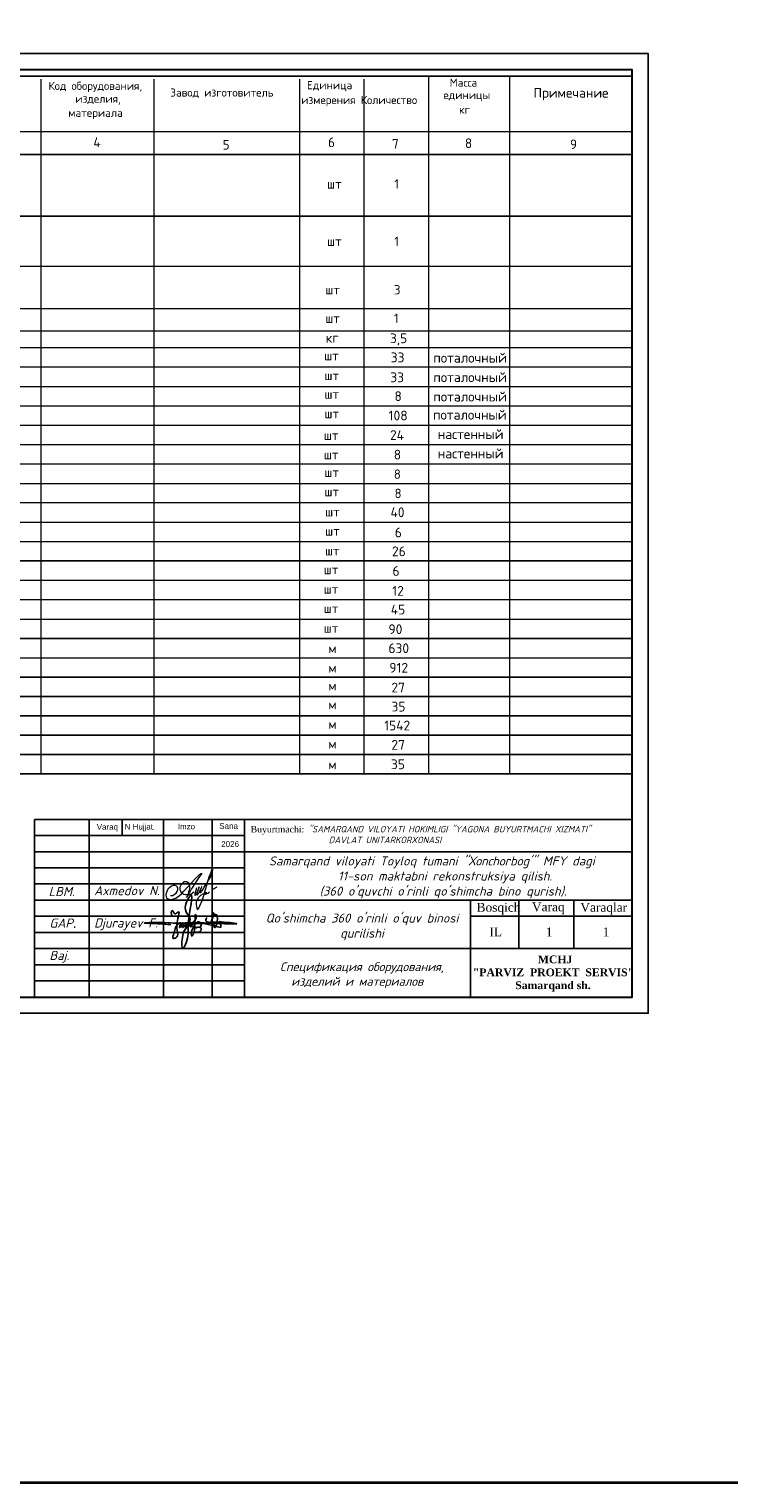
# Model space of a CAD drawing. Header units: millimetres. Extents: x 1114507 to 93926427, y 174473 to 817039.
# Tile 479 of 483: x 2352579 to 2374244, y 741235 to 786230. Entities that reach past the tile are written whole.
import ezdxf

# ---------------------------------------------------------------- set-up
doc = ezdxf.new("R2010")
doc.units = ezdxf.units.MM
doc.linetypes.add('ACAD_ISO02W100', pattern=[15, 12, -3])
for name, color, linetype in [('(002) Рамка', 7, 'Continuous'), ('PDF13_Geometry', 7, 'Continuous'), ('PDF13_Text', 7, 'Continuous'), ('PDF2_Text', 7, 'Continuous')]:
    doc.layers.add(name, color=color, linetype=linetype)
doc.layers.add('Ф А С А Д', color=250, linetype='Continuous', lineweight=15)
doc.styles.add('arial', font='arial.ttf', dxfattribs={"height": 300})
doc.styles.add('PDF ISOCPEUR', font='isocpeur.TTF')
doc.styles.get("Standard").update_dxf_attribs({"font": 'isocpeui.ttf'})
doc.styles.add('WMF-Times New Roman0', font='times.ttf')
doc.styles.add('стиль1', font='isocpeui.ttf', dxfattribs={"height": 300})
doc.styles.add('Суннат', font='ariali.ttf', dxfattribs={"height": 250})

# ---------------------------------------------------------------- blocks, each defined once
blk = doc.blocks.new('dhyjfyuk')
at = {"style": 'WMF-Times New Roman0'}
for s, insert, char_height, width, attachment_point in [('\\pi924.63548;{\\fISOCPEUR|b0|i1|c0|p34;Samarqand viloyati Toyloq tumani "\\fISOCPEUR|b0|i1|c204|p34;Хо\\fISOCPEUR|b0|i1|c0|p34;n\\fISOCPEUR|b0|i1|c204|p34;с\\fISOCPEUR|b0|i1|c0|p34;h\\fISOCPEUR|b0|i1|c204|p34;о\\fISOCPEUR|b0|i1|c0|p34;rb\\fISOCPEUR|b0|i1|c204|p34;о\\fISOCPEUR|b0|i1|c0|p34;g\'" \\fISOCPEUR|b0|i1|c204|p34;М\\fISOCPEUR|b0|i1|c0|p34;FY dagi 11-son \\P\\pi16770.62033;maktabni rekonstruksiya qilish. \\P\\pi11200.3173;(360 o\'quvchi o\'rinli qo\'shimcha bino qurish).}', (4415422, -1193420), 1400, 60812.6, 4), ('\\pi12888.864;{\\fTimes New Roman|b1|i0|c204|p18;\\C0;MCHJ\\P\\pi2815.884;\\C1;"PARVIZ  PROEKT  SERVIS"\\C0;\\P\\pi9383.364;Samarqand sh.\\C256; }', (4448452, -1205594), 1200, 29788.7, 1)]:
    blk.add_mtext(s, dxfattribs=dict(at, insert=insert, char_height=char_height, width=width, attachment_point=attachment_point))
blk = doc.blocks.new('rgsxhy')
at = {"color": 5}
for points in [[(30159764, 9369979), (30160729, 9371976), (30160134, 9373086), (30160845, 9375073), (30160529, 9371279), (30160336, 9368855), (30159821, 9367832), (30159766, 9369571), (30165013, 9370643)], [(30158109, 9371020), (30157190, 9371107), (30154479, 9371260), (30157795, 9371310), (30158983, 9371230), (30160506, 9371280), (30167135, 9371184), (30164561, 9371384), (30162918, 9371683), (30163073, 9372004)], [(30158318, 9372237), (30158292, 9372259), (30158313, 9372993), (30158693, 9372536), (30159097, 9372756), (30158930, 9370820), (30158827, 9369247), (30158463, 9369143), (30158559, 9369856), (30159235, 9371184), (30159510, 9371288), (30159540, 9370947), (30159450, 9370679), (30159339, 9370650), (30159361, 9370924), (30159747, 9371281), (30159933, 9371214), (30159918, 9370984), (30159866, 9370709), (30159740, 9370650), (30159740, 9370910), (30160119, 9371295), (30160364, 9371221), (30160282, 9370791), (30160134, 9370702), (30160156, 9370902), (30160253, 9371169), (30160416, 9371266), (30160624, 9371251), (30160631, 9370947), (30160520, 9370739), (30160416, 9370746), (30160527, 9370999), (30160698, 9371199), (30160869, 9371251), (30161010, 9371117), (30161025, 9370828), (30160854, 9370717), (30160832, 9370976), (30160958, 9371184), (30161196, 9371429), (30161627, 9371986), (30161567, 9372349), (30161322, 9370056), (30161196, 9369744), (30161032, 9369450), (30160943, 9369915), (30161107, 9370464), (30161478, 9371132), (30161961, 9371429), (30162250, 9371221), (30162198, 9370761), (30161687, 9370666), (30161515, 9370590), (30161433, 9370590), (30162154, 9370635), (30162280, 9370516), (30162243, 9370197), (30162028, 9370012), (30161575, 9370012), (30161352, 9370012), (30161322, 9370071)], [(30163692, 9371398), (30163961, 9372626), (30163708, 9372145), (30164262, 9372436), (30164117, 9370650), (30164117, 9371236), (30164841, 9371318), (30164871, 9371483), (30164848, 9371138), (30165028, 9371176), (30165036, 9371416), (30165013, 9370643)]]:
    blk.add_spline(points, degree=3, dxfattribs=at)
blk = doc.blocks.new('rthtrh')
at = {"color": 5}
for p, q in [((1363834, 521118), (1363842, 521141)), ((1363834, 521086), (1363834, 521118)), ((1363834, 521056), (1363834, 521086)), ((1363840, 521035), (1363834, 521056)), ((1363845, 521017), (1363840, 521035)), ((1363842, 521141), (1363854, 521167)), ((1363865, 520990), (1363845, 521017)), ((1363854, 521167), (1363868, 521192)), ((1363882, 520966), (1363865, 520990)), ((1363868, 521192), (1363889, 521219)), ((1363895, 520959), (1363882, 520966)), ((1363889, 521219), (1363907, 521234)), ((1363917, 520946), (1363895, 520959)), ((1363907, 521234), (1363927, 521243)), ((1363927, 521243), (1363940, 521249)), ((1363940, 521249), (1363965, 521249)), ((1363965, 521249), (1363988, 521244)), ((1363988, 521244), (1364013, 521227)), ((1364013, 521227), (1364030, 521204)), ((1364017, 520962), (1364016, 520946)), ((1364026, 520997), (1364017, 520962)), ((1364037, 521043), (1364026, 520997)), ((1364030, 521204), (1364039, 521185)), ((1364044, 521090), (1364037, 521043)), ((1364039, 521185), (1364046, 521147)), ((1364046, 521147), (1364044, 521090)), ((1364148, 520999), (1364075, 520948)), ((1364568, 521050), (1364689, 521123)), ((1363951, 520940), (1363917, 520946)), ((1363996, 520940), (1363951, 520940)), ((1364033, 520940), (1363996, 520940)), ((1364016, 520946), (1364016, 520940)), ((1364075, 520948), (1364033, 520940))]:
    blk.add_line(p, q, dxfattribs=at)
for points in [[(1363608, 520919), (1363661, 520924), (1363702, 520951), (1363738, 520975), (1363765, 521018), (1363780, 521059), (1363780, 521096), (1363765, 521122), (1363753, 521142), (1363714, 521156), (1363671, 521156), (1363631, 521136), (1363583, 521097), (1363555, 521074), (1363525, 521025), (1363511, 520984), (1363500, 520955), (1363500, 520930), (1363508, 520901), (1363515, 520870), (1363535, 520855), (1363555, 520841), (1363586, 520832), (1363613, 520832), (1363645, 520832), (1363675, 520843), (1363732, 520864), (1363761, 520883), (1363817, 520921), (1363863, 520963), (1363919, 521022), (1364179, 521312), (1364247, 521377), (1364282, 521405), (1364314, 521429), (1364336, 521443), (1364310, 521401), (1364279, 521361), (1364173, 521198), (1364133, 521139), (1364110, 521102), (1364087, 521068), (1364069, 521040), (1364047, 520995), (1364019, 520954), (1364007, 520925), (1363990, 520903), (1363970, 520879)], [(1364210, 521100), (1364186, 521015), (1364172, 520967), (1364172, 520940), (1364173, 520926), (1364179, 520925), (1364185, 520931), (1364202, 520956), (1364218, 520984), (1364240, 521027), (1364256, 521068), (1364272, 521125), (1364269, 521122), (1364225, 520990), (1364220, 520961), (1364220, 520944), (1364225, 520939), (1364232, 520939), (1364241, 520950), (1364248, 520960), (1364254, 520969), (1364260, 520978), (1364273, 520996), (1364281, 521008), (1364288, 521027), (1364309, 521073), (1364315, 521086), (1364332, 521126), (1364332, 521134), (1364327, 521134), (1364314, 521097), (1364294, 521040), (1364290, 521012), (1364293, 520997), (1364298, 520988), (1364308, 520988), (1364316, 520999), (1364326, 521014), (1364344, 521036), (1364351, 521047), (1364377, 521090), (1364389, 521112), (1364414, 521155), (1364449, 521203), (1364476, 521258), (1364523, 521332), (1364563, 521417), (1364583, 521493), (1364590, 521517), (1364590, 521527), (1364583, 521532), (1364571, 521532), (1364561, 521512), (1364541, 521459), (1364498, 521348), (1364434, 521131), (1364395, 520998), (1364377, 520936), (1364337, 520802), (1364282, 520678), (1364249, 520605), (1364238, 520588), (1364230, 520594), (1364226, 520615), (1364222, 520638), (1364214, 520663), (1364206, 520725), (1364206, 520774), (1364224, 520814), (1364265, 520883), (1364310, 520926), (1364364, 520959), (1364411, 520988), (1364432, 520996), (1364434, 520992), (1364431, 520979), (1364419, 520970), (1364414, 520960), (1364416, 520951), (1364423, 520951), (1364434, 520958), (1364443, 520964), (1364452, 520968), (1364474, 520975), (1364483, 520978), (1364492, 520986), (1364499, 520996), (1364503, 521002), (1364511, 521006), (1364511, 521006)]]:
    blk.add_lwpolyline(points, dxfattribs=at)

msp = doc.modelspace()

# ---------------------------------------------------------------- linework, layer by layer
for p, q in [((2352744.5, 761771.3, 0), (2352744.5, 756271.3, 0)), ((2352744.5, 761771.3, 0), (2352744.5, 756271.3, 0)), ((2352744.5, 761771.3, 0), (2352744.5, 756271.3, 0)), ((2371244.5, 761771.3, 0), (2352744.5, 761771.3, 0)), ((2354444.5, 761771.3, 0), (2354444.5, 756271.3, 0)), ((2354444.5, 761771.3, 0), (2354444.5, 756271.3, 0)), ((2355464.3, 761771.3, 0), (2355464.3, 761271.3, 0)), ((2356744.5, 761771.3, 0), (2356744.5, 756271.3, 0)), ((2358244.5, 761771.3, 0), (2358244.5, 756271.3, 0)), ((2359244.5, 761771.3, 0), (2359244.5, 756271.3, 0)), ((2371244.5, 756271.3, 0), (2371244.5, 761771.3, 0)), ((2371244.5, 761771.3, 0), (2371244.5, 756271.3, 0)), ((2359244.5, 761271.3, 0), (2352744.5, 761271.3, 0)), ((2359244.5, 760771.3, 0), (2352744.5, 760771.3, 0)), ((2359244.5, 760771.3, 0), (2371244.5, 760771.3, 0)), ((2359244.5, 760271.3, 0), (2352744.5, 760271.3, 0)), ((2359244.5, 759771.3, 0), (2352744.5, 759771.3, 0)), ((2352744.5, 759271.3, 0), (2371244.5, 759271.3, 0)), ((2366244.5, 756271.3, 0), (2366244.5, 759271.3, 0)), ((2367744.5, 757771.3, 0), (2367744.5, 759271.3, 0)), ((2369444.5, 757771.3, 0), (2369444.5, 759271.3, 0)), ((2352744.5, 758771.3, 0), (2359244.5, 758771.3, 0)), ((2366244.5, 758771.3, 0), (2371244.5, 758771.3, 0)), ((2352744.5, 758271.3, 0), (2359244.5, 758271.3, 0)), ((2352744.5, 757771.3, 0), (2371244.5, 757771.3, 0)), ((2352744.5, 757271.3, 0), (2359244.5, 757271.3, 0)), ((2352744.5, 756771.3, 0), (2359244.5, 756771.3, 0))]:
    msp.add_line(p, q)
at = {"color": 0, "lineweight": 35, "ltscale": 100}
msp.add_lwpolyline([(1114507.2, 817038.9), (2439942.4, 817038.9), (2439942.4, 741234.8), (1114507.2, 741234.8)], close=True, dxfattribs=at)
at = {"color": 5, "lineweight": 30, "elevation": 0}
msp.add_lwpolyline([(2331940.9, 756271.3), (2371244.5, 756271.3), (2371244.5, 784972), (2331940.9, 784972)], close=True, dxfattribs=at)
at = {"layer": 'Defpoints', "color": 3, "linetype": 'ByBlock', "elevation": 0}
msp.add_lwpolyline([(2329743.3, 755771.7), (2371744.2, 755771.7), (2371744.2, 785471.7), (2329743.3, 785471.7)], close=True, dxfattribs=at)
at = {"layer": 'PDF13_Geometry', "lineweight": 25, "elevation": 0}
for points in [[(2371244.5, 784777.2), (2367446.3, 784777.2), (2331940.9, 784777.2)], [(2362945.1, 784777.2), (2363944.5, 784777.2), (2363948.7, 784777.2)], [(2371244.5, 782863.3), (2371244.5, 762860)], [(2331940.9, 765569.3), (2371244.5, 765569.3)], [(2331940.9, 764972.2), (2371244.5, 764972.2)], [(2331940.9, 764375.2), (2371244.5, 764375.2)], [(2331940.9, 763778.1), (2371244.5, 763778.1)], [(2331940.9, 763181.1), (2371244.5, 763181.1)]]:
    msp.add_lwpolyline(points, dxfattribs=at)
at = {"layer": 'PDF13_Geometry', "lineweight": 18, "elevation": 0}
for points in [[(2364943.8, 784777.2), (2364943.8, 763181.1)], [(2367446.3, 784777.2), (2367446.3, 763181.1)], [(2352943.5, 784675.6), (2352943.5, 763181.1)], [(2356445.4, 784675.6), (2356445.4, 763181.1)], [(2360946.5, 784675.6), (2360946.5, 763181.1)], [(2362945.1, 784675.6), (2362945.1, 763181.1)], [(2331940.9, 783058.1), (2371244.5, 783058.1)], [(2331940.9, 782344.2), (2371244.5, 782344.2), (2331940.9, 782344.2)], [(2331940.9, 780444.2), (2371244.5, 780444.2), (2331940.9, 780444.2)], [(2331940.9, 778890.2), (2371244.5, 778890.2)], [(2331940.9, 777581.8), (2371244.5, 777581.8)], [(2331940.9, 776893.4), (2371244.5, 776893.4)], [(2331940.9, 776371.2), (2371244.5, 776371.2)], [(2331940.9, 775774.1), (2371244.5, 775774.1)], [(2331940.9, 775172.9), (2371244.5, 775172.9)], [(2331940.9, 774571.6), (2371244.5, 774571.6)], [(2331940.9, 773970.3), (2371244.5, 773970.3)], [(2331940.9, 773373.2), (2371244.5, 773373.2)], [(2331940.9, 772772), (2371244.5, 772772)], [(2331940.9, 772170.7), (2371244.5, 772170.7)], [(2331940.9, 771573.6), (2371244.5, 771573.6)], [(2331940.9, 770972.4), (2371244.5, 770972.4)], [(2331940.9, 770371.1), (2371244.5, 770371.1)], [(2331940.9, 769769.8), (2371244.5, 769769.8), (2331940.9, 769769.8), (2371244.5, 769769.8)], [(2331940.9, 769172.7), (2371244.5, 769172.7)], [(2331940.9, 768571.5), (2371244.5, 768571.5)], [(2331940.9, 767970.2), (2371244.5, 767970.2)], [(2371244.5, 767368.9), (2331940.9, 767368.9), (2371244.5, 767368.9)], [(2331940.9, 766771.8), (2371244.5, 766771.8)]]:
    msp.add_lwpolyline(points, dxfattribs=at)
msp.add_lwpolyline([(2371244.5, 766170.6), (2331940.9, 766170.6)], close=True, dxfattribs=at)

# ---------------------------------------------------------------- block references
at = {"layer": '(002) Рамка', "lineweight": 50, "xscale": 0.1999999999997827, "yscale": 0.1999999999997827, "zscale": 0.1999999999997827}
for p in [(321235.3, 998676.5, 0), (368239.9, 998676.5, 0), (424263, 998676.5, 0), (480286.3, 998676.5, 0), (536309.5, 998676.5, 0), (583309.2, 998676.5, 0), (641167.3, 998676.5, 0), (699025.3, 998676.5, 0), (756883.3, 998676.5, 0), (814741.3, 998676.5, 0), (872599.3, 998676.5, 0), (930457.3, 998676.5, 0), (988315.3, 998676.5, 0), (1046173.3, 998676.5, 0), (1104031.3, 998676.5, 0), (1161889.3, 998676.5, 0), (1219747.3, 998676.5, 0), (1288060.5, 998676.5, 0), (1335060.5, 998676.5, 0), (1382060.5, 998676.5, 0), (1429060.5, 998676.5, 0)]:
    msp.add_blockref('dhyjfyuk', p, dxfattribs=at)
at = {"lineweight": 9, "xscale": 0.2250350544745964, "yscale": 0.2250350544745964, "zscale": 0.2250350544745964}
msp.add_blockref('rgsxhy', (-4429667.6, -1350299.4, 0), dxfattribs=at)
at = {"layer": 'Ф А С А Д', "xscale": 1.33529119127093, "yscale": 1.33529119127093, "zscale": 1.33529119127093}
msp.add_blockref('rthtrh', (536145, 63832.2, 0), dxfattribs=at)

# ---------------------------------------------------------------- texts
at = {"color": 7, "linetype": 'Continuous', "insert": (2285444.7, 783986.4, 0), "char_height": 301.3768, "width": 20545.034, "attachment_point": 1, "line_spacing_factor": 1.2, "style": 'стиль1'}
msp.add_mtext('\\pi678.098;{\\C256;1  Заземление выполнить в соответствии с ПУЭ изд.7. \\P2  Для защиты людей от поражения электрическим током при  повреждении изоляции предусматривается зануление и повторное заземление. Согласно ПУЭ п. 1.7.46 и "Инструкции по заземлению и молниезащите" заземлению подлежат: \\P- металлические  конструкции  под электрооборудование;\\P- трубы электропроводки;\\P- металлические конструкции строительного и производственного назначения;\\P- другое оборудование, требующее заземления согласно инструкции фирмы-изготовителя.\\PДля зануления металлических корпусов стационарных и переносных  электроприемников, напряжением выше  42 В, включая кнопочные посты , предусматривается специальная отдельная жила кабелей (защитный РЕ-проводник).\\P3  Контур наружного защитного заземления выполняется путем укладки стальной полосы -40х4 мм в землю на глубине 1 м и на расстоянии 1 м от фундамента здания. У входов  в здание укладывают проводники на расстоянии 1 м и 2 м от заземлителя на глубину 1 м и 1,5 м соответственно и соединяют проводники с заземлителем. \\P4  Внутренний контур заземления в блочно-модульном здании проектных ТП предусмотрен заводом-изготовителем.\\P5  Магистраль внутреннего заземления подсоединяется не менее чем в двух местах к наружному контуру заземления. \\P6  Cоединения магистралей заземления выполняются при помощи сварки. Площадь поперечного сечения сварного шва не менее сечения соединяемых проводников.\\PИспользовать электроды типа Э42 по ГОСТ 9467-75.\\P7  Сварку выполнить по ГОСТ 5264-80.\\P8  Закладные детали в стенах  соединить с внутренним контуром заземления гибкой медной перемычкой не менее чем в двух местах. }', dxfattribs=at)
at = {"color": 7, "insert": (2310420.3, 783981.6, -1.9), "char_height": 221.01, "width": 9857.945, "attachment_point": 1}
msp.add_mtext('\\pi1283.86067;Принципиальная схема главной и дополнительной \\P\\pi2475.29952;систем уравнивания потенциалов', dxfattribs=at)
at = {"color": 0, "insert": (2009132.2, 765254.1), "char_height": 200, "width": 5434.652, "attachment_point": 1, "style": 'Суннат'}
msp.add_mtext('\\pi1694.65184;{\\fISOCPEUR|b0|i0|c204|p34;\\LВвод от солнечных панелей к \\fISOCPEUR|b0|i0|c0|p34;\\P\\pi3194.65184;\\fISOCPEUR|b0|i0|c204|p34;инвертор с крыши }', dxfattribs=at)
at = {"linetype": 'ACAD_ISO02W100', "lineweight": 5, "ltscale": 70, "char_height": 176.79, "attachment_point": 1, "style": 'arial'}
for s, insert in [('Varaq', (2354673.9, 761625.4, 0)), ('N Hujjat.', (2355536.6, 761632.1, 0)), ('Imzo', (2357183.1, 761639.1, 0)), ('Sana', (2358466.7, 761654.1, 0)), ('2026', (2358528.1, 761096.7, 0))]:
    msp.add_mtext(s, dxfattribs=dict(at, insert=insert))
at = {"style": 'WMF-Times New Roman0'}
for s, insert, char_height, width, attachment_point in [('Buyurtmachi:{\\fISOCPEUR|b0|i1|c204|p34; "SAMARQAND VILOYATI HOKIMLIGI "YAGONA\\fISOCPEUR|b0|i1|c0|p34; \\fISOCPEUR|b0|i1|c204|p34;BUYURTMACHI XIZMATI" \\fISOCPEUR|b0|i1|c0|p34;\\P                   \\fISOCPEUR|b0|i1|c204|p34;DAVLAT UNITARKORXONASI}', (2359437.5, 761300.6, 21081.1), 200, 11807.079, 4), ('\\pi924.6356;{\\fISOCPEUR|b0|i1|c0|p34;Samarqand viloyati Toyloq tumani "\\fISOCPEUR|b0|i1|c204|p34;Хо\\fISOCPEUR|b0|i1|c0|p34;n\\fISOCPEUR|b0|i1|c204|p34;с\\fISOCPEUR|b0|i1|c0|p34;h\\fISOCPEUR|b0|i1|c204|p34;о\\fISOCPEUR|b0|i1|c0|p34;rb\\fISOCPEUR|b0|i1|c204|p34;о\\fISOCPEUR|b0|i1|c0|p34;g\'" \\fISOCPEUR|b0|i1|c204|p34;М\\fISOCPEUR|b0|i1|c0|p34;FY dagi\\P            11-son maktabni rekonstruksiya qilish. \\P\\pi0;              (360 o\'quvchi o\'rinli qo\'shimcha bino qurish).}', (2359077.6, 759975, 0), 280, 25248.265, 4), ('{\\fISOCPEUR|b0|i1|c0|p34;Axmedov N.}', (2354591.8, 759707.1, 0), 282.857, 3416.244, 1), ("\\pt2436.8176;{\\fISOCPEUR|b0|i1|c0|p34;Qo'shimcha 360 o'rinli o'quv binosi qurilishi}", (2362885, 758856.4, 0), 280, 5963.158, 2), ('\\pi2577.7728;{\\fTimes New Roman|b1|i0|c204|p18;\\C0;MCHJ\\P\\pi563.1768;\\C1;"PARVIZ  PROEKT  SERVIS"\\C0;\\P\\pi1876.6728;Samarqand sh.\\C256; }', (2365752.2, 757557.3, 0), 240, 5957.741, 1)]:
    msp.add_mtext(s, dxfattribs=dict(at, insert=insert, char_height=char_height, width=width, attachment_point=attachment_point))
at = {"attachment_point": 1}
for s, insert, char_height, width in [('{\\C1;LBM.}', (2353184.3, 759680, 0), 282.86, 1251.396), ('{\\fTimes New Roman|b0|i0|c204|p18;Bosqich}', (2366433.5, 759186.3, 0), 274.074, 1251.396), ('{\\fTimes New Roman|b0|i0|c204|p18;Varaq}', (2368145.9, 759199.5, 0), 274.074, 1251.396), ('{\\fTimes New Roman|b0|i0|c204|p18;Varaqlar}', (2369644.1, 759186.3, 0), 274.074, 1251.396), ('{\\C1;GAP\\fTimes New Roman|b0|i0|c204|p18;.}', (2353208.8, 758701.7, 0), 282.857, 1251.396), ('Djurayev F.', (2354591.8, 758707.2, 0), 282.857, 2152.774), ('{\\fTimes New Roman|b0|i0|c204|p18;IL}', (2366829, 758424.4, 0), 274.074, 1251.396), ('{\\fTimes New Roman|b0|i0|c0|p18;1}', (2368575.1, 758424.4, 0), 274.074, 1251.396), ('{\\fTimes New Roman|b0|i0|c0|p18;1}', (2370337.6, 758424.4, 0), 274.074, 1251.396), ('{\\C1;Baj.}', (2353208.8, 757701.7, 0), 282.86, 1251.396)]:
    msp.add_mtext(s, dxfattribs=dict(at, insert=insert, char_height=char_height, width=width))
at = {"layer": 'PDF13_Text', "attachment_point": 7, "style": 'PDF ISOCPEUR'}
for s, insert, char_height in [('Масса', (2365600.1, 784447.1, 0), 251.09), ('Код оборудования,', (2353180.7, 784278.5, 0), 251.087), ('Завод изготовитель', (2356949.3, 784099.8, 0), 251.087), ('Единица', (2361179.5, 784299.2, 0), 251.09), ('единицы', (2365405.4, 783994.3, 0), 251.09), ('Примечание', (2368191.6, 784026.4, 0), 300.21), ('изделия,', (2354010.5, 783888.6, 0), 251.09), ('измерения Количество', (2361001.6, 783842.3, 0), 251.087), ('кг', (2365892.3, 783612.8, 0), 251.09), ('материала', (2353794.6, 783444.1, 0), 251.09), ('4', (2354569.5, 782575.4, 0), 300.2), ('6', (2361831.5, 782575.4, 0), 300.2), ('7', (2363813.4, 782530.6, 0), 300.2), ('8', (2366070.1, 782545.8, 0), 300.2), ('9', (2369322.3, 782511.8, 0), 300.2), ('5', (2358571.1, 782499.2, 0), 300.2), ('шт', (2361802.6, 781292.6, 0), 289.3), ('1', (2363885.8, 781292.6, 0), 289.3), ('шт', (2361802.6, 779517, 0), 289.3), ('1', (2363885.8, 779517, 0), 289.3), ('шт', (2361747.4, 778017.9, 0), 289.3), ('3', (2363872.7, 778017.9, 0), 289.3), ('1', (2363872.7, 777134.8, 0), 289.3), ('шт', (2361747.4, 777134.8, 0), 289.3), ('кг', (2361760.5, 776525.5, 0), 300.21), ('3,5', (2363751.6, 776438.7, 0), 300.21), ('шт', (2361713.3, 775978.2, 0), 289.3), ('поталочный', (2365089.8, 775905.7, 0), 302.94), ('поталочный', (2365089.8, 775304.4, 0), 302.94), ('шт', (2361721.8, 775363.9, 0), 289.3), ('33', (2363760.8, 775299.9, 0), 302.94), ('шт', (2361721.8, 774788.1, 0), 289.3), ('8', (2363890.2, 774718.1, 0), 302.9), ('поталочный', (2365089.8, 774703.1, 0), 302.94), ('шт', (2361721.8, 774186.9, 0), 289.3), ('108', (2363710.7, 774116.8, 0), 302.94), ('поталочный', (2365081.8, 774142.1, 0), 302.94), ('шт', (2361704.8, 773512.4, 0), 289.3), ('шт', (2361704.8, 772915.3, 0), 289.3), ('шт', (2361720.9, 772366.4, 0), 289.3), ('8', (2363869.8, 772310.8, 0), 289.3), ('шт', (2361721.7, 771768.7, 0), 289.3), ('8', (2363891.5, 771715.9, 0), 289.3), ('шт', (2361742.4, 771146.9, 0), 289.3), ('шт', (2361742.4, 770549.9, 0), 289.3), ('26', (2363814.1, 769915.4, 0), 302.94), ('шт', (2361738.7, 769939.4, 0), 289.3), ('шт', (2361700.4, 769359.2, 0), 289.3), ('шт', (2361700.4, 768753.8, 0), 289.3), ('12', (2363823.4, 768690.4, 0), 302.94), ('шт', (2361700.4, 768155.4, 0), 289.3), ('45', (2363775.3, 768113.7, 0), 302.94), ('шт', (2361700.4, 767545.2, 0), 289.3), ('м', (2361842.2, 766915.1, 0), 289.3), ('630', (2363702.5, 766915.8, 0), 302.94), ('912', (2363731.2, 766312.3, 0), 302.94), ('м', (2361842.2, 766313.9, 0), 289.3), ('м', (2361842.2, 765763.3, 0), 289.3), ('м', (2361842.2, 765179, 0), 289.3), ('1542', (2363570.8, 764524.3, 0), 302.94), ('м', (2361842.2, 764571.1, 0), 289.3), ('м', (2361842.2, 763961.2, 0), 289.3), ('м', (2361842.2, 763324.4, 0), 289.3)]:
    msp.add_mtext(s, dxfattribs=dict(at, insert=insert, char_height=char_height))
for s, insert, char_height, width in [('33', (2363774.2, 775916.4, 0), 302.94, 512.483), ('24', (2363753.9, 773515.7, 0), 300.21, 70.648), ('настенный', (2365227.8, 773540.8, 0), 302.94, 2270.352), ('8', (2363868.2, 772908.7, 0), 300.2, 80.324), ('настенный', (2365227.8, 772943.8, 0), 302.94, 2270.352), ('40', (2363766.5, 771123.4, 0), 302.94, 696.266), ('6', (2363900.3, 770500.5, 0), 302.9, 696.266), ('6', (2363829.1, 769306.9, 0), 302.9, 271.864), ('90', (2363705, 767504, 0), 302.94, 590.822), ('27', (2363796, 765697.9, 0), 302.94, 349.095), ('35', (2363797.8, 765108.9, 0), 302.94, 349.095), ('27', (2363795, 763925.3, 0), 302.94, 373.867), ('35', (2363780.9, 763324.7, 0), 302.94, 373.867)]:
    msp.add_mtext(s, dxfattribs=dict(at, insert=insert, char_height=char_height, width=width))
at = {"layer": 'PDF2_Text', "insert": (2360348, 756547.4), "char_height": 271.933, "width": 6774.306, "attachment_point": 7, "style": 'PDF ISOCPEUR'}
msp.add_mtext('{\\fISOCPEUR|b0|i1|c204|p34;\\C0;Спецификация оборудования,\\P  изделий и материалов}', dxfattribs=at)

doc.saveas('drawing.dxf')
